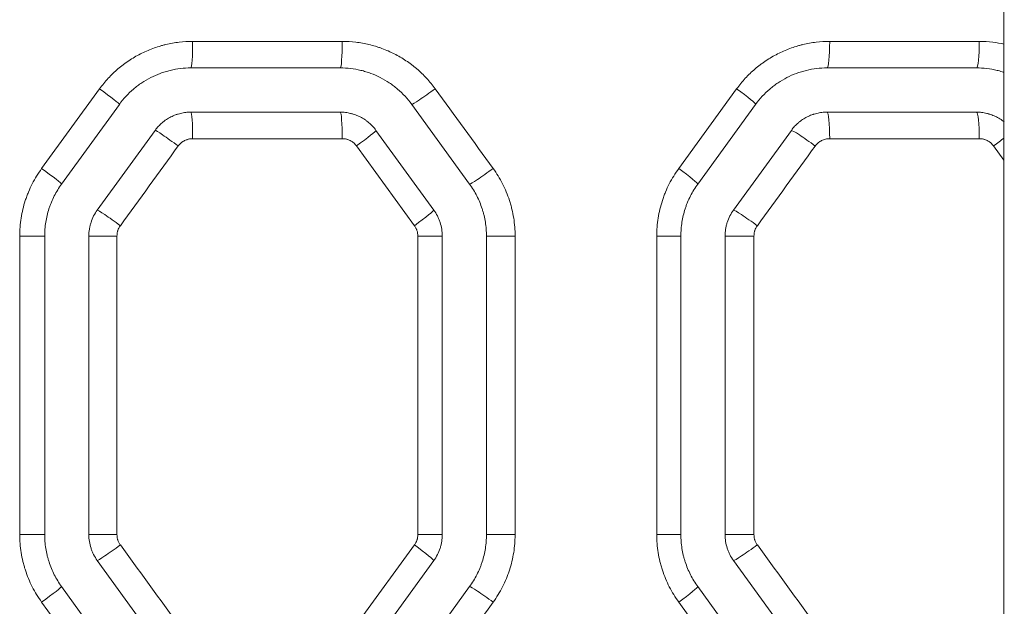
# Model space of a CAD drawing. Header units: millimetres. Extents: x 0 to 594, y 0 to 420.
# Tile 356 of 420: x 313.53 to 319.1, y 338.07 to 341.39. Entities that reach past the tile are written whole.
import ezdxf

# ---------------------------------------------------------------- set-up
doc = ezdxf.new("R2010")
doc.units = ezdxf.units.MM
doc.layers.add('1', color=7, linetype='Continuous', true_color=0xffffff)

msp = doc.modelspace()

# ---------------------------------------------------------------- linework, layer by layer
at = {"layer": '1', "color": 155, "linetype": 'Continuous', "lineweight": 13}
for p, q in [((319.0988, 345.8963), (319.0988, 324.8578)), ((314.5077, 341.2664), (315.3541, 341.2664)), ((318.1127, 341.2664), (318.9591, 341.2664)), ((314.4977, 341.1164), (315.343, 341.1164)), ((318.0977, 341.1164), (318.943, 341.1164)), ((313.6533, 340.5479), (313.9811, 340.9985)), ((317.2583, 340.5479), (317.5861, 340.9985)), ((314.0932, 340.9103), (313.7659, 340.4597)), ((315.7475, 340.9103), (316.0749, 340.4597)), ((317.6932, 340.9103), (317.3659, 340.4597)), ((315.343, 340.8664), (314.4977, 340.8664)), ((318.943, 340.8664), (318.0977, 340.8664)), ((314.2955, 340.7634), (313.9681, 340.3128)), ((315.5452, 340.7634), (315.8726, 340.3128)), ((317.8955, 340.7634), (317.5681, 340.3128)), ((315.3541, 340.7164), (314.5077, 340.7164)), ((318.9591, 340.7164), (318.1127, 340.7164)), ((315.763, 340.2246), (315.4351, 340.6752)), ((319.0988, 340.5945), (319.0401, 340.6752)), ((313.6704, 340.1658), (313.529, 340.1658)), ((313.529, 338.4783), (313.529, 340.1658)), ((313.6704, 340.1658), (313.6704, 338.4783)), ((313.9204, 340.1658), (313.9204, 338.4783)), ((313.9204, 340.1658), (314.0795, 340.1658)), ((314.0795, 340.1658), (314.0795, 338.4783)), ((315.9204, 340.1658), (315.7821, 340.1658)), ((315.7821, 338.4783), (315.7821, 340.1658)), ((315.9204, 340.1658), (315.9204, 338.4783)), ((316.1704, 340.1658), (316.3323, 340.1658)), ((316.1704, 340.1658), (316.1704, 338.4783)), ((316.3323, 340.1658), (316.3323, 338.4783)), ((317.2704, 340.1658), (317.1339, 340.1658)), ((317.1339, 338.4783), (317.1339, 340.1658)), ((317.2704, 340.1658), (317.2704, 338.4783)), ((317.5204, 340.1658), (317.5204, 338.4783)), ((317.5204, 340.1658), (317.684, 340.1658)), ((317.684, 340.1658), (317.684, 338.4783)), ((313.6704, 338.4783), (313.529, 338.4783)), ((313.9204, 338.4783), (314.0795, 338.4783)), ((315.9204, 338.4783), (315.7821, 338.4783)), ((316.1704, 338.4783), (316.3323, 338.4783)), ((317.2704, 338.4783), (317.1339, 338.4783)), ((317.5204, 338.4783), (317.684, 338.4783)), ((315.4558, 337.9973), (315.763, 338.4195)), ((313.9681, 338.3313), (314.2749, 337.9091)), ((315.8726, 338.3313), (315.5659, 337.9091)), ((317.5681, 338.3313), (317.8749, 337.9091)), ((313.7659, 338.1844), (314.0726, 337.7622)), ((316.0749, 338.1844), (315.7681, 337.7622)), ((317.3659, 338.1844), (317.6726, 337.7622)), ((313.9605, 337.674), (313.6533, 338.0962)), ((317.5654, 337.674), (317.2583, 338.0962))]:
    msp.add_line(p, q, dxfattribs=at)
for centre, major_axis, ratio, start_param, end_param in [((314.4977, 341.2664), (0, -0.15), 0.066536, 0, 1.570796), ((315.343, 341.2664), (0, -0.15), 0.074264, 0, 1.570796), ((318.0977, 341.2664), (0, -0.15), 0.09945, 0, 1.570796), ((318.943, 341.2664), (0, -0.15), 0.107178, 0, 1.570796), ((313.9719, 340.9985), (0.1214, -0.0882), 0.036328, 0, 1.520836), ((315.8683, 340.9987), (-0.1214, -0.0882), 0.046567, 0.063565, 1.634809), ((317.5719, 340.9985), (0.1214, -0.0882), 0.055793, 0, 1.494154), ((314.4977, 340.7164), (0, 0.15), 0.066536, 4.712389, 6.283185), ((315.343, 340.7164), (0, 0.15), 0.074264, 4.712389, 6.283185), ((318.0977, 340.7164), (0, 0.15), 0.09945, 4.712389, 6.283185), ((318.943, 340.7164), (0, 0.15), 0.107178, 4.712389, 6.283185), ((314.4165, 340.6751), (-0.1214, 0.0882), 0.038725, 4.659135, 6.230379), ((315.4239, 340.6752), (0.1214, 0.0882), 0.044167, 4.773105, 6.283185), ((318.0161, 340.6749), (-0.1214, 0.0882), 0.058198, 4.632448, 6.203692), ((319.0239, 340.6752), (0.1214, 0.0882), 0.063676, 4.799808, 5.330718), ((313.6445, 340.5479), (0.1214, -0.0882), 0.034563, 0, 1.523261), ((316.1957, 340.5481), (-0.1214, -0.0882), 0.048337, 0.065991, 1.637235), ((317.2445, 340.5479), (0.1214, -0.0882), 0.054019, 0, 1.496582), ((314.0892, 340.2245), (-0.1214, 0.0882), 0.036959, 4.661559, 6.232804), ((315.7513, 340.2246), (0.1214, 0.0882), 0.045937, 4.775532, 6.283185), ((317.6887, 340.2243), (-0.1214, 0.0882), 0.056423, 4.634877, 6.206121), ((314.0892, 338.4196), (-0.1214, -0.0882), 0.036959, 0.050381, 1.621626), ((315.7513, 338.4195), (0.1214, -0.0882), 0.045937, 0, 1.507654), ((317.6887, 338.4198), (-0.1214, -0.0882), 0.056423, 0.077065, 1.648308), ((313.6445, 338.0962), (0.1214, 0.0882), 0.034563, 4.759924, 6.283185), ((316.1957, 338.096), (-0.1214, 0.0882), 0.048337, 4.64595, 6.217194), ((317.2445, 338.0962), (0.1214, 0.0882), 0.054019, 4.786603, 6.283185)]:
    msp.add_ellipse(centre, major_axis=major_axis, ratio=ratio, start_param=start_param, end_param=end_param, dxfattribs=at)
for points, knots in [([(313.9811, 340.9985), (313.9963, 341.0193), (314.0126, 341.0391), (314.0472, 341.0764), (314.0655, 341.094), (314.0946, 341.1188), (314.1045, 341.1268), (314.1198, 341.1384), (314.125, 341.1422), (314.1329, 341.1478), (314.1355, 341.1497), (314.1408, 341.1533), (314.1435, 341.1551), (314.1675, 341.1712), (314.1896, 341.184), (314.2349, 341.2071), (314.2582, 341.2173), (314.294, 341.2305), (314.3061, 341.2346), (314.3215, 341.2392), (314.3246, 341.2402), (314.3307, 341.2419), (314.3338, 341.2428), (314.3432, 341.2453), (314.3494, 341.2469), (314.3806, 341.2544), (314.4057, 341.2589), (314.4564, 341.2649), (314.482, 341.2664), (314.5077, 341.2664)], [0, 0, 0, 0, 0.125, 0.125, 0.25, 0.25, 0.3125, 0.3125, 0.34375, 0.34375, 0.359375, 0.359375, 0.375, 0.375, 0.5, 0.5, 0.625, 0.625, 0.6875, 0.6875, 0.703125, 0.703125, 0.71875, 0.71875, 0.75, 0.75, 0.875, 0.875, 1, 1, 1, 1]), ([(315.3541, 341.2664), (315.3799, 341.2664), (315.4053, 341.2649), (315.4558, 341.2589), (315.4808, 341.2545), (315.5179, 341.2456), (315.5302, 341.2423), (315.5485, 341.2368), (315.5546, 341.2348), (315.5668, 341.2307), (315.5729, 341.2286), (315.603, 341.2175), (315.6263, 341.2073), (315.6716, 341.1843), (315.6935, 341.1715), (315.7253, 341.1503), (315.7358, 341.1429), (315.7511, 341.1314), (315.7562, 341.1274), (315.7662, 341.1194), (315.7712, 341.1153), (315.7956, 341.0945), (315.814, 341.0768), (315.8488, 341.0393), (315.865, 341.0195), (315.8802, 340.9987)], [0, 0, 0, 0, 0.125, 0.125, 0.25, 0.25, 0.3125, 0.3125, 0.34375, 0.34375, 0.375, 0.375, 0.5, 0.5, 0.625, 0.625, 0.6875, 0.6875, 0.71875, 0.71875, 0.75, 0.75, 0.875, 0.875, 1, 1, 1, 1]), ([(317.5861, 340.9985), (317.6013, 341.0194), (317.6176, 341.0391), (317.6522, 341.0765), (317.6705, 341.0941), (317.6996, 341.1189), (317.7096, 341.1269), (317.7249, 341.1385), (317.7301, 341.1423), (317.7379, 341.1479), (317.7406, 341.1497), (317.7459, 341.1534), (317.7485, 341.1552), (317.7726, 341.1713), (317.7946, 341.1841), (317.84, 341.2072), (317.8632, 341.2173), (317.8991, 341.2306), (317.9112, 341.2346), (317.9265, 341.2393), (317.9296, 341.2402), (317.9358, 341.242), (317.9389, 341.2428), (317.9482, 341.2454), (317.9544, 341.2469), (317.9856, 341.2544), (318.0107, 341.2589), (318.0614, 341.2649), (318.0869, 341.2664), (318.1127, 341.2664)], [0, 0, 0, 0, 0.125, 0.125, 0.25, 0.25, 0.3125, 0.3125, 0.34375, 0.34375, 0.359375, 0.359375, 0.375, 0.375, 0.5, 0.5, 0.625, 0.625, 0.6875, 0.6875, 0.703125, 0.703125, 0.71875, 0.71875, 0.75, 0.75, 0.875, 0.875, 1, 1, 1, 1]), ([(318.9591, 341.2664), (318.9848, 341.2664), (319.0102, 341.2649), (319.0573, 341.2593), (319.0791, 341.2556), (319.1006, 341.2508)], [0, 0, 0, 0, 0.534366, 0.534366, 1, 1, 1, 1]), ([(314.4977, 341.1164), (314.478, 341.1164), (314.4583, 341.1153), (314.4194, 341.1106), (314.4001, 341.1072), (314.3761, 341.1014), (314.3713, 341.1002), (314.3618, 341.0976), (314.357, 341.0962), (314.3429, 341.0919), (314.3336, 341.0888), (314.306, 341.0786), (314.2882, 341.0708), (314.2534, 341.0531), (314.2364, 341.0432), (314.2159, 341.0294), (314.2118, 341.0266), (314.2038, 341.0209), (314.1918, 341.0121), (314.1804, 341.0029), (314.158, 340.9838), (314.144, 340.9703), (314.1174, 340.9415), (314.1049, 340.9264), (314.0932, 340.9103)], [0, 0, 0, 0, 0.125, 0.125, 0.25, 0.25, 0.28125, 0.28125, 0.3125, 0.3125, 0.375, 0.375, 0.5, 0.5, 0.625, 0.625, 0.65625, 0.65625, 0.6875, 0.75, 0.75, 0.875, 0.875, 1, 1, 1, 1]), ([(315.343, 341.1164), (315.3628, 341.1164), (315.3824, 341.1152), (315.4212, 341.1107), (315.4404, 341.1072), (315.4689, 341.1004), (315.4784, 341.0978), (315.4925, 341.0936), (315.4972, 341.0921), (315.5065, 341.0889), (315.5112, 341.0873), (315.5344, 341.0788), (315.5523, 341.0709), (315.5872, 341.0532), (315.604, 341.0433), (315.6285, 341.027), (315.6365, 341.0214), (315.6483, 341.0124), (315.6522, 341.0094), (315.6599, 341.0032), (315.6637, 341), (315.6825, 340.984), (315.6966, 340.9704), (315.7233, 340.9416), (315.7358, 340.9264), (315.7475, 340.9103)], [0, 0, 0, 0, 0.125, 0.125, 0.25, 0.25, 0.3125, 0.3125, 0.34375, 0.34375, 0.375, 0.375, 0.5, 0.5, 0.625, 0.625, 0.6875, 0.6875, 0.71875, 0.71875, 0.75, 0.75, 0.875, 0.875, 1, 1, 1, 1]), ([(318.0977, 341.1164), (318.078, 341.1164), (318.0584, 341.1153), (318.0195, 341.1106), (318.0002, 341.1072), (317.9762, 341.1015), (317.9715, 341.1002), (317.9619, 341.0976), (317.9572, 341.0963), (317.9431, 341.092), (317.9338, 341.0889), (317.9062, 341.0787), (317.8883, 341.0709), (317.8535, 341.0532), (317.8366, 341.0433), (317.8161, 341.0295), (317.812, 341.0267), (317.8039, 341.021), (317.792, 341.0122), (317.7805, 341.003), (317.7582, 340.9839), (317.744, 340.9704), (317.7174, 340.9416), (317.7049, 340.9264), (317.6932, 340.9103)], [0, 0, 0, 0, 0.125, 0.125, 0.25, 0.25, 0.28125, 0.28125, 0.3125, 0.3125, 0.375, 0.375, 0.5, 0.5, 0.625, 0.625, 0.65625, 0.65625, 0.6875, 0.75, 0.75, 0.875, 0.875, 1, 1, 1, 1]), ([(318.943, 341.1164), (318.9628, 341.1164), (318.9823, 341.1153), (319.0211, 341.1107), (319.0403, 341.1072), (319.0688, 341.1004), (319.0783, 341.0979), (319.0916, 341.0938), (319.0955, 341.0926), (319.0993, 341.0913)], [0, 0, 0, 0, 0.369447, 0.369447, 0.738894, 0.738894, 0.923617, 0.923617, 1, 1, 1, 1]), ([(314.4977, 340.8664), (314.4879, 340.8664), (314.4781, 340.8658), (314.4587, 340.8635), (314.4491, 340.8618), (314.4348, 340.8584), (314.4301, 340.8571), (314.423, 340.855), (314.4206, 340.8542), (314.416, 340.8527), (314.4136, 340.8519), (314.402, 340.8476), (314.3931, 340.8437), (314.3757, 340.8348), (314.3672, 340.8299), (314.355, 340.8217), (314.351, 340.8189), (314.3451, 340.8144), (314.3432, 340.8129), (314.3393, 340.8098), (314.3374, 340.8082), (314.328, 340.8002), (314.3138, 340.7866), (314.3013, 340.7714), (314.2955, 340.7634)], [0, 0, 0, 0, 0.125, 0.125, 0.25, 0.25, 0.3125, 0.3125, 0.34375, 0.34375, 0.375, 0.375, 0.5, 0.5, 0.625, 0.625, 0.6875, 0.6875, 0.71875, 0.71875, 0.75, 0.75, 0.875, 1, 1, 1, 1]), ([(315.343, 340.8664), (315.3529, 340.8664), (315.3627, 340.8658), (315.3822, 340.8635), (315.3919, 340.8618), (315.4039, 340.8589), (315.4062, 340.8583), (315.411, 340.857), (315.4134, 340.8563), (315.4205, 340.8542), (315.4251, 340.8526), (315.4389, 340.8475), (315.4478, 340.8436), (315.4652, 340.8347), (315.4737, 340.8297), (315.484, 340.8229), (315.486, 340.8215), (315.49, 340.8186), (315.496, 340.8142), (315.5017, 340.8096), (315.5129, 340.8001), (315.5199, 340.7933), (315.5332, 340.779), (315.5394, 340.7714), (315.5452, 340.7634)], [0, 0, 0, 0, 0.125, 0.125, 0.25, 0.25, 0.28125, 0.28125, 0.3125, 0.3125, 0.375, 0.375, 0.5, 0.5, 0.625, 0.625, 0.65625, 0.65625, 0.6875, 0.75, 0.75, 0.875, 0.875, 1, 1, 1, 1]), ([(318.0977, 340.8664), (318.0879, 340.8664), (318.0781, 340.8658), (318.0587, 340.8635), (318.0491, 340.8618), (318.0348, 340.8584), (318.0301, 340.8571), (318.023, 340.855), (318.0207, 340.8543), (318.016, 340.8527), (318.0137, 340.8519), (318.0021, 340.8476), (317.9931, 340.8437), (317.9757, 340.8348), (317.9673, 340.8299), (317.9551, 340.8218), (317.9511, 340.8189), (317.9451, 340.8145), (317.9432, 340.8129), (317.9393, 340.8098), (317.9374, 340.8083), (317.928, 340.8003), (317.9138, 340.7866), (317.9013, 340.7714), (317.8955, 340.7634)], [0, 0, 0, 0, 0.125, 0.125, 0.25, 0.25, 0.3125, 0.3125, 0.34375, 0.34375, 0.375, 0.375, 0.5, 0.5, 0.625, 0.625, 0.6875, 0.6875, 0.71875, 0.71875, 0.75, 0.75, 0.875, 1, 1, 1, 1]), ([(318.943, 340.8664), (318.9529, 340.8664), (318.9627, 340.8658), (318.9822, 340.8635), (318.9919, 340.8618), (319.0038, 340.8589), (319.0062, 340.8583), (319.011, 340.857), (319.0134, 340.8563), (319.0205, 340.8542), (319.0251, 340.8526), (319.0389, 340.8475), (319.0478, 340.8436), (319.0652, 340.8347), (319.0737, 340.8298), (319.084, 340.8229), (319.086, 340.8215), (319.09, 340.8186), (319.0942, 340.8155), (319.0983, 340.8124), (319.1004, 340.8107)], [0, 0, 0, 0, 0.173126, 0.173126, 0.346253, 0.346253, 0.389535, 0.389535, 0.432816, 0.432816, 0.519379, 0.519379, 0.692506, 0.692506, 0.865632, 0.865632, 0.908914, 0.908914, 0.952195, 1, 1, 1, 1]), ([(314.5077, 340.7164), (314.5038, 340.7164), (314.4998, 340.7162), (314.492, 340.7153), (314.4882, 340.7146), (314.4824, 340.7132), (314.4796, 340.7124), (314.4767, 340.7116), (314.4749, 340.7109), (314.4739, 340.7106), (314.4693, 340.7089), (314.462, 340.7057), (314.4552, 340.7018), (314.4503, 340.6985), (314.4487, 340.6974), (314.4455, 340.695), (314.444, 340.6937), (314.4395, 340.6899), (314.4337, 340.6844), (314.4287, 340.6783), (314.4264, 340.6751)], [0, 0, 0, 0, 0.125, 0.125, 0.25, 0.25, 0.3125, 0.34375, 0.34375, 0.375, 0.375, 0.5, 0.625, 0.625, 0.6875, 0.6875, 0.75, 0.75, 0.875, 1, 1, 1, 1]), ([(315.4351, 340.6752), (315.4328, 340.6784), (315.4303, 340.6814), (315.425, 340.6872), (315.4222, 340.6899), (315.4177, 340.6937), (315.4154, 340.6956), (315.413, 340.6973), (315.4114, 340.6985), (315.4106, 340.699), (315.4065, 340.7018), (315.3997, 340.7057), (315.3925, 340.7089), (315.387, 340.7109), (315.3851, 340.7115), (315.3814, 340.7127), (315.3794, 340.7132), (315.3737, 340.7146), (315.3659, 340.716), (315.3581, 340.7164), (315.3541, 340.7164)], [0, 0, 0, 0, 0.125, 0.125, 0.25, 0.25, 0.3125, 0.34375, 0.34375, 0.375, 0.375, 0.5, 0.625, 0.625, 0.6875, 0.6875, 0.75, 0.75, 0.875, 1, 1, 1, 1]), ([(318.1127, 340.7164), (318.1087, 340.7164), (318.1047, 340.7162), (318.0969, 340.7153), (318.093, 340.7146), (318.0853, 340.7128), (318.0815, 340.7116), (318.074, 340.7089), (318.0668, 340.7057), (318.0599, 340.7018), (318.055, 340.6985), (318.0526, 340.6968), (318.0502, 340.6949), (318.0486, 340.6937), (318.0478, 340.693), (318.044, 340.6898), (318.0383, 340.6843), (318.0332, 340.6782), (318.0309, 340.6749)], [0, 0, 0, 0, 0.125, 0.125, 0.25, 0.25, 0.375, 0.375, 0.5, 0.625, 0.625, 0.6875, 0.71875, 0.71875, 0.75, 0.75, 0.875, 1, 1, 1, 1]), ([(319.0401, 340.6752), (319.0377, 340.6784), (319.0352, 340.6815), (319.0299, 340.6872), (319.0271, 340.6899), (319.0226, 340.6937), (319.0203, 340.6956), (319.0179, 340.6973), (319.0163, 340.6985), (319.0155, 340.699), (319.0114, 340.7018), (319.008, 340.7038), (319.001, 340.7073), (318.9974, 340.7089), (318.9919, 340.7109), (318.9901, 340.7115), (318.9863, 340.7127), (318.9844, 340.7132), (318.9786, 340.7146), (318.9709, 340.716), (318.963, 340.7164), (318.9591, 340.7164)], [0, 0, 0, 0, 0.125, 0.125, 0.25, 0.25, 0.3125, 0.34375, 0.34375, 0.375, 0.375, 0.5, 0.5, 0.625, 0.625, 0.6875, 0.6875, 0.75, 0.75, 0.875, 1, 1, 1, 1]), ([(313.529, 340.1658), (313.529, 340.183), (313.5297, 340.2), (313.5324, 340.2339), (313.5364, 340.2676), (313.543, 340.3008), (313.5509, 340.3338), (313.5555, 340.3501), (313.5621, 340.3705), (313.5635, 340.3745), (313.5663, 340.3826), (313.5677, 340.3867), (313.5722, 340.3987), (313.5753, 340.4067), (313.5851, 340.4303), (313.5993, 340.4612), (313.6159, 340.4908), (313.6337, 340.5198), (313.6432, 340.534), (313.6533, 340.5479)], [0, 0, 0, 0, 0.125, 0.125, 0.25, 0.375, 0.375, 0.5, 0.5, 0.53125, 0.53125, 0.5625, 0.5625, 0.625, 0.625, 0.75, 0.875, 0.875, 1, 1, 1, 1]), ([(316.208, 340.5481), (316.2181, 340.5342), (316.2276, 340.52), (316.2453, 340.491), (316.2619, 340.4615), (316.2761, 340.4307), (316.2891, 340.3994), (316.2951, 340.3834), (316.3017, 340.363), (316.303, 340.3589), (316.3055, 340.3507), (316.3091, 340.3384), (316.3123, 340.326), (316.3183, 340.3011), (316.325, 340.2678), (316.329, 340.234), (316.3317, 340.2001), (316.3323, 340.183), (316.3323, 340.1658)], [0, 0, 0, 0, 0.125, 0.125, 0.25, 0.375, 0.375, 0.5, 0.5, 0.53125, 0.53125, 0.5625, 0.625, 0.625, 0.75, 0.875, 0.875, 1, 1, 1, 1]), ([(317.1339, 340.1658), (317.1339, 340.183), (317.1346, 340.2), (317.1373, 340.2339), (317.1413, 340.2676), (317.1479, 340.3008), (317.1558, 340.3338), (317.1604, 340.3502), (317.167, 340.3705), (317.1684, 340.3746), (317.1712, 340.3827), (317.1727, 340.3867), (317.1771, 340.3988), (317.1802, 340.4067), (317.19, 340.4303), (317.2043, 340.4612), (317.2209, 340.4908), (317.2387, 340.5198), (317.2482, 340.534), (317.2583, 340.5479)], [0, 0, 0, 0, 0.125, 0.125, 0.25, 0.375, 0.375, 0.5, 0.5, 0.53125, 0.53125, 0.5625, 0.5625, 0.625, 0.625, 0.75, 0.875, 0.875, 1, 1, 1, 1]), ([(313.7659, 340.4597), (313.7581, 340.449), (313.7508, 340.4381), (313.7371, 340.4158), (313.7244, 340.393), (313.7134, 340.3693), (313.7059, 340.3511), (313.7035, 340.345), (313.7001, 340.3357), (313.699, 340.3326), (313.6968, 340.3264), (313.6958, 340.3232), (313.6907, 340.3076), (313.6872, 340.295), (313.6811, 340.2696), (313.676, 340.2441), (313.6729, 340.2182), (313.6709, 340.1921), (313.6704, 340.179), (313.6704, 340.1658)], [0, 0, 0, 0, 0.125, 0.125, 0.25, 0.375, 0.375, 0.4375, 0.4375, 0.46875, 0.46875, 0.5, 0.5, 0.625, 0.625, 0.75, 0.875, 0.875, 1, 1, 1, 1]), ([(316.0749, 340.4597), (316.0826, 340.449), (316.0899, 340.4381), (316.1036, 340.4159), (316.1163, 340.3931), (316.1272, 340.3695), (316.1372, 340.3454), (316.1417, 340.3331), (316.1468, 340.3175), (316.1478, 340.3144), (316.1497, 340.308), (316.1507, 340.3049), (316.1533, 340.2954), (316.155, 340.289), (316.1596, 340.2699), (316.1647, 340.2442), (316.1678, 340.2183), (316.1698, 340.1922), (316.1704, 340.179), (316.1704, 340.1658)], [0, 0, 0, 0, 0.125, 0.125, 0.25, 0.375, 0.375, 0.5, 0.5, 0.53125, 0.53125, 0.5625, 0.5625, 0.625, 0.625, 0.75, 0.875, 0.875, 1, 1, 1, 1]), ([(317.3659, 340.4597), (317.3581, 340.449), (317.3435, 340.4272), (317.3244, 340.3931), (317.3135, 340.3693), (317.3059, 340.3512), (317.3035, 340.345), (317.3001, 340.3358), (317.299, 340.3327), (317.2969, 340.3264), (317.2958, 340.3233), (317.2907, 340.3077), (317.2872, 340.2951), (317.2811, 340.2697), (317.276, 340.2441), (317.2729, 340.2182), (317.2709, 340.1922), (317.2704, 340.179), (317.2704, 340.1658)], [0, 0, 0, 0, 0.125, 0.25, 0.375, 0.375, 0.4375, 0.4375, 0.46875, 0.46875, 0.5, 0.5, 0.625, 0.625, 0.75, 0.875, 0.875, 1, 1, 1, 1]), ([(313.9681, 340.3128), (313.9604, 340.3021), (313.9535, 340.2909), (313.9417, 340.2678), (313.9367, 340.2557), (313.9316, 340.2401), (313.9307, 340.2369), (313.9289, 340.2306), (313.928, 340.2274), (313.9258, 340.2178), (313.9245, 340.2114), (313.9214, 340.1921), (313.9204, 340.179), (313.9204, 340.1658)], [0, 0, 0, 0, 0.25, 0.25, 0.5, 0.5, 0.5625, 0.5625, 0.625, 0.625, 0.75, 0.75, 1, 1, 1, 1]), ([(315.8726, 340.3128), (315.8804, 340.3021), (315.8872, 340.2909), (315.8961, 340.2735), (315.8988, 340.2675), (315.9026, 340.2584), (315.9038, 340.2554), (315.9061, 340.2492), (315.9072, 340.2461), (315.9122, 340.2304), (315.9153, 340.2178), (315.9193, 340.192), (315.9204, 340.179), (315.9204, 340.1658)], [0, 0, 0, 0, 0.25, 0.25, 0.375, 0.375, 0.4375, 0.4375, 0.5, 0.5, 0.75, 0.75, 1, 1, 1, 1]), ([(317.5681, 340.3128), (317.5604, 340.3021), (317.5536, 340.291), (317.5417, 340.2678), (317.5367, 340.2557), (317.5316, 340.2401), (317.5307, 340.2369), (317.5289, 340.2306), (317.5281, 340.2274), (317.5258, 340.2179), (317.5245, 340.2114), (317.5214, 340.1921), (317.5204, 340.179), (317.5204, 340.1658)], [0, 0, 0, 0, 0.25, 0.25, 0.5, 0.5, 0.5625, 0.5625, 0.625, 0.625, 0.75, 0.75, 1, 1, 1, 1]), ([(314.0986, 340.2245), (314.0978, 340.2234), (314.097, 340.2223), (314.0956, 340.2202), (314.0935, 340.2168), (314.0916, 340.2134), (314.088, 340.2065), (314.086, 340.2017), (314.084, 340.1955), (314.0836, 340.1942), (314.0829, 340.1917), (314.0826, 340.1904), (314.0816, 340.1866), (314.0811, 340.184), (314.0799, 340.1763), (314.0795, 340.1711), (314.0795, 340.1658)], [0, 0, 0, 0, 0.0625, 0.0625, 0.125, 0.25, 0.25, 0.5, 0.5, 0.5625, 0.5625, 0.625, 0.625, 0.75, 0.75, 1, 1, 1, 1]), ([(315.7821, 340.1658), (315.7821, 340.1711), (315.7817, 340.1763), (315.78, 340.1866), (315.7788, 340.1917), (315.7768, 340.1979), (315.7764, 340.1992), (315.7755, 340.2017), (315.774, 340.2053), (315.7724, 340.2089), (315.7688, 340.2159), (315.7661, 340.2203), (315.763, 340.2246)], [0, 0, 0, 0, 0.25, 0.25, 0.5, 0.5, 0.5625, 0.5625, 0.625, 0.75, 0.75, 1, 1, 1, 1]), ([(317.7031, 340.2243), (317.7023, 340.2233), (317.7016, 340.2222), (317.7001, 340.22), (317.698, 340.2167), (317.6961, 340.2133), (317.6926, 340.2064), (317.6906, 340.2016), (317.6885, 340.1954), (317.6882, 340.1942), (317.6874, 340.1917), (317.6871, 340.1904), (317.6862, 340.1866), (317.6857, 340.184), (317.6844, 340.1763), (317.684, 340.1711), (317.684, 340.1658)], [0, 0, 0, 0, 0.0625, 0.0625, 0.125, 0.25, 0.25, 0.5, 0.5, 0.5625, 0.5625, 0.625, 0.625, 0.75, 0.75, 1, 1, 1, 1]), ([(313.6533, 338.0962), (313.6432, 338.1101), (313.6337, 338.1243), (313.616, 338.1532), (313.5994, 338.1828), (313.5852, 338.2135), (313.5722, 338.2448), (313.5663, 338.2608), (313.5597, 338.2811), (313.5584, 338.2852), (313.5559, 338.2934), (313.5547, 338.2975), (313.5512, 338.3099), (313.549, 338.3181), (313.543, 338.343), (313.5364, 338.3764), (313.5324, 338.4101), (313.5297, 338.444), (313.529, 338.4611), (313.529, 338.4783)], [0, 0, 0, 0, 0.125, 0.125, 0.25, 0.375, 0.375, 0.5, 0.5, 0.53125, 0.53125, 0.5625, 0.5625, 0.625, 0.625, 0.75, 0.875, 0.875, 1, 1, 1, 1]), ([(313.6704, 338.4783), (313.6704, 338.4651), (313.6709, 338.4519), (313.673, 338.4258), (313.676, 338.3999), (313.6811, 338.3742), (313.6857, 338.3551), (313.6874, 338.3487), (313.6901, 338.3392), (313.691, 338.3361), (313.6929, 338.3297), (313.6939, 338.3266), (313.699, 338.311), (313.7035, 338.2987), (313.7135, 338.2746), (313.7245, 338.251), (313.7372, 338.2282), (313.7508, 338.206), (313.7581, 338.1951), (313.7659, 338.1844)], [0, 0, 0, 0, 0.125, 0.125, 0.25, 0.375, 0.375, 0.4375, 0.4375, 0.46875, 0.46875, 0.5, 0.5, 0.625, 0.625, 0.75, 0.875, 0.875, 1, 1, 1, 1]), ([(313.9204, 338.4783), (313.9204, 338.4651), (313.9214, 338.452), (313.9255, 338.4263), (313.9285, 338.4136), (313.9336, 338.398), (313.9347, 338.3949), (313.9369, 338.3887), (313.9381, 338.3856), (313.9419, 338.3766), (313.9446, 338.3706), (313.9535, 338.3532), (313.9604, 338.342), (313.9681, 338.3313)], [0, 0, 0, 0, 0.25, 0.25, 0.5, 0.5, 0.5625, 0.5625, 0.625, 0.625, 0.75, 0.75, 1, 1, 1, 1]), ([(314.0795, 338.4783), (314.0795, 338.473), (314.0799, 338.4678), (314.0811, 338.4601), (314.0816, 338.4575), (314.0825, 338.4537), (314.0829, 338.4525), (314.0836, 338.4499), (314.084, 338.4487), (314.086, 338.4424), (314.09, 338.4328), (314.0955, 338.4239), (314.0986, 338.4196)], [0, 0, 0, 0, 0.25, 0.25, 0.375, 0.375, 0.4375, 0.4375, 0.5, 0.5, 0.75, 1, 1, 1, 1]), ([(315.763, 338.4195), (315.7661, 338.4238), (315.7715, 338.4327), (315.7755, 338.4423), (315.7776, 338.4486), (315.778, 338.4498), (315.7787, 338.4524), (315.7797, 338.4562), (315.7804, 338.46), (315.7817, 338.4678), (315.7821, 338.473), (315.7821, 338.4783)], [0, 0, 0, 0, 0.25, 0.5, 0.5, 0.5625, 0.5625, 0.625, 0.75, 0.75, 1, 1, 1, 1]), ([(315.9204, 338.4783), (315.9204, 338.4651), (315.9193, 338.452), (315.9163, 338.4327), (315.915, 338.4263), (315.9127, 338.4167), (315.9119, 338.4135), (315.9101, 338.4072), (315.9091, 338.404), (315.904, 338.3884), (315.899, 338.3763), (315.8872, 338.3532), (315.8804, 338.342), (315.8726, 338.3313)], [0, 0, 0, 0, 0.25, 0.25, 0.375, 0.375, 0.4375, 0.4375, 0.5, 0.5, 0.75, 0.75, 1, 1, 1, 1]), ([(316.1704, 338.4783), (316.1704, 338.4651), (316.1698, 338.452), (316.1678, 338.4259), (316.1647, 338.4), (316.1596, 338.3745), (316.1536, 338.3491), (316.15, 338.3365), (316.1449, 338.3208), (316.1439, 338.3177), (316.1417, 338.3115), (316.1406, 338.3084), (316.1372, 338.2991), (316.1348, 338.293), (316.1273, 338.2748), (316.1163, 338.2511), (316.1036, 338.2283), (316.0899, 338.206), (316.0826, 338.1951), (316.0749, 338.1844)], [0, 0, 0, 0, 0.125, 0.125, 0.25, 0.375, 0.375, 0.5, 0.5, 0.53125, 0.53125, 0.5625, 0.5625, 0.625, 0.625, 0.75, 0.875, 0.875, 1, 1, 1, 1]), ([(316.3323, 338.4783), (316.3323, 338.474), (316.3323, 338.4697), (316.3321, 338.4611), (316.3317, 338.4483), (316.331, 338.4355), (316.329, 338.4101), (316.325, 338.3764), (316.3184, 338.3432), (316.3105, 338.3102), (316.3058, 338.2938), (316.2992, 338.2735), (316.2979, 338.2695), (316.2951, 338.2614), (316.2936, 338.2573), (316.2892, 338.2453), (316.2861, 338.2373), (316.2762, 338.2137), (316.262, 338.1828), (316.2454, 338.1531), (316.2276, 338.1241), (316.2181, 338.1099), (316.208, 338.096)], [0, 0, 0, 0, 0.03125, 0.03125, 0.0625, 0.125, 0.125, 0.25, 0.375, 0.375, 0.5, 0.5, 0.53125, 0.53125, 0.5625, 0.5625, 0.625, 0.625, 0.75, 0.875, 0.875, 1, 1, 1, 1]), ([(317.2583, 338.0962), (317.2482, 338.1101), (317.2387, 338.1243), (317.2209, 338.1532), (317.2044, 338.1827), (317.1902, 338.2135), (317.1772, 338.2448), (317.1712, 338.2607), (317.1646, 338.2811), (317.1633, 338.2851), (317.1608, 338.2934), (317.1596, 338.2975), (317.1561, 338.3098), (317.154, 338.3181), (317.148, 338.343), (317.1413, 338.3763), (317.1373, 338.4101), (317.1346, 338.444), (317.1339, 338.4611), (317.1339, 338.4783)], [0, 0, 0, 0, 0.125, 0.125, 0.25, 0.375, 0.375, 0.5, 0.5, 0.53125, 0.53125, 0.5625, 0.5625, 0.625, 0.625, 0.75, 0.875, 0.875, 1, 1, 1, 1]), ([(317.2704, 338.4783), (317.2704, 338.4651), (317.2709, 338.4519), (317.273, 338.4258), (317.276, 338.3998), (317.2811, 338.3742), (317.2857, 338.355), (317.2874, 338.3487), (317.2901, 338.3392), (317.291, 338.336), (317.2929, 338.3297), (317.2939, 338.3266), (317.299, 338.3109), (317.3036, 338.2986), (317.3136, 338.2746), (317.3245, 338.2509), (317.3372, 338.2282), (317.3508, 338.2059), (317.3581, 338.195), (317.3659, 338.1844)], [0, 0, 0, 0, 0.125, 0.125, 0.25, 0.375, 0.375, 0.4375, 0.4375, 0.46875, 0.46875, 0.5, 0.5, 0.625, 0.625, 0.75, 0.875, 0.875, 1, 1, 1, 1]), ([(317.5204, 338.4783), (317.5204, 338.4651), (317.5214, 338.452), (317.5255, 338.4263), (317.5285, 338.4136), (317.5336, 338.398), (317.5347, 338.3949), (317.5369, 338.3887), (317.5381, 338.3856), (317.5419, 338.3765), (317.5446, 338.3706), (317.5535, 338.3532), (317.5604, 338.342), (317.5681, 338.3313)], [0, 0, 0, 0, 0.25, 0.25, 0.5, 0.5, 0.5625, 0.5625, 0.625, 0.625, 0.75, 0.75, 1, 1, 1, 1]), ([(317.684, 338.4783), (317.684, 338.473), (317.6844, 338.4678), (317.6857, 338.4601), (317.6862, 338.4576), (317.6871, 338.4537), (317.6874, 338.4525), (317.6881, 338.45), (317.6885, 338.4487), (317.6906, 338.4425), (317.6946, 338.4329), (317.7, 338.424), (317.7031, 338.4198)], [0, 0, 0, 0, 0.25, 0.25, 0.375, 0.375, 0.4375, 0.4375, 0.5, 0.5, 0.75, 1, 1, 1, 1])]:
    msp.add_open_spline(points, degree=3, knots=knots, dxfattribs=at)
for points in [[(315.8802, 340.9987), (315.9895, 340.8485), (316.0987, 340.6983), (316.208, 340.5481)], [(314.4264, 340.6751), (314.3171, 340.5249), (314.2078, 340.3747), (314.0986, 340.2245)], [(318.0309, 340.6749), (317.9216, 340.5247), (317.8124, 340.3745), (317.7031, 340.2243)], [(314.0986, 338.4196), (314.201, 338.2789), (314.3033, 338.1381), (314.4057, 337.9974)], [(317.7031, 338.4198), (317.8055, 338.279), (317.9078, 338.1383), (318.0102, 337.9976)], [(316.208, 338.096), (316.1056, 337.9553), (316.0032, 337.8146), (315.9008, 337.6738)]]:
    msp.add_open_spline(points, degree=3, dxfattribs=at)

doc.saveas('drawing.dxf')
